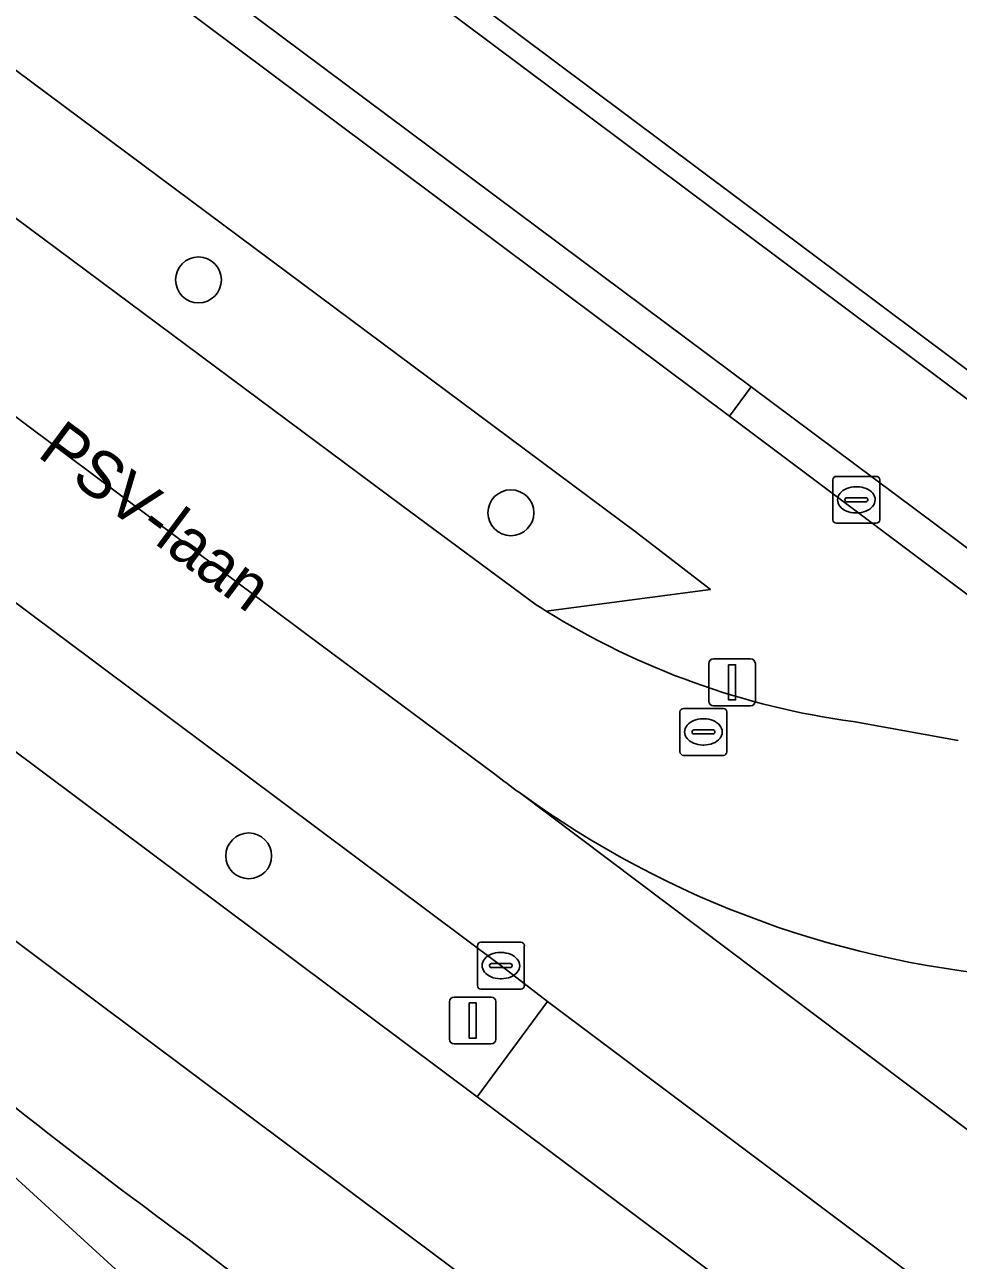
# Model space of a CAD drawing. Extents: x 159716 to 160783, y 383290 to 384031.
# Drawn here: x 160667.73 to 160687.64, y 383658.24 to 383684.6 of the extents above; entities that cross this region are included whole.
import ezdxf

# ---------------------------------------------------------------- set-up
doc = ezdxf.new("R2010")
doc.units = 0
for name, color, linetype in [('IMGEO_Berm_groen', 7, 'Continuous'), ('IMGEO_Berm_open', 7, 'Continuous'), ('IMGEO_Boom', 7, 'Continuous'), ('IMGEO_Fietspad_gesloten', 7, 'Continuous'), ('IMGEO_Hek', 7, 'Continuous'), ('IMGEO_Kolk', 7, 'Continuous'), ('IMGEO_Lichtmast', 7, 'Continuous'), ('IMGEO_Openbare_ruimte_label', 7, 'Continuous'), ('IMGEO_OVBaan_gesloten', 7, 'Continuous'), ('IMGEO_Rijbaan_lokaal_gesloten', 7, 'Continuous'), ('IMGEO_Verkeerseiland_open', 7, 'Continuous'), ('IMGEO_Voetpad_halfverhard', 7, 'Continuous')]:
    doc.layers.add(name, color=color, linetype=linetype)

msp = doc.modelspace()

# ---------------------------------------------------------------- linework, layer by layer
at = {"layer": 'IMGEO_Berm_groen'}
for points in [[(160637.703, 383709.907), (160653.307, 383698.258), (160668.093, 383687.223), (160682.755, 383676.25), (160683.222, 383676.879), (160668.629, 383687.775), (160638.168, 383710.487)], [(160634.491, 383705.139), (160649.33, 383694.085), (160664.144, 383682.99), (160675.765, 383674.343), (160678.636, 383672.225), (160678.742, 383672.158), (160678.848, 383672.091), (160682.351, 383672.551), (160680.776, 383673.769), (160635.979, 383707.145)], [(160627.832, 383698.793), (160677.374, 383661.728), (160678.875, 383663.763), (160677.878, 383664.527), (160662.287, 383676.187), (160645.819, 383688.397), (160629.437, 383700.715)]]:
    msp.add_lwpolyline(points, dxfattribs=at)
at = {"layer": 'IMGEO_Berm_open'}
msp.add_lwpolyline([(160693.89, 383652.487), (160678.875, 383663.763), (160677.374, 383661.728), (160715.399, 383633.217)], dxfattribs=at)
at = {"layer": 'IMGEO_Boom'}
for centre in [(160671.431, 383679.158), (160678.094, 383674.189), (160672.503, 383666.868)]:
    msp.add_circle(centre, 0.489, dxfattribs=at)
at = {"layer": 'IMGEO_Fietspad_gesloten'}
for points in [[(160696.932, 383669.891), (160694.183, 383671.859), (160670.115, 383689.862), (160639.807, 383712.479)], [(160638.168, 383710.487), (160668.629, 383687.775), (160683.222, 383676.879), (160692.451, 383669.987), (160692.635, 383669.85), (160695.657, 383667.834)], [(160670.079, 383657.666), (160643.777, 383681.734), (160643.049, 383682.367), (160642.174, 383683.074), (160625.005, 383695.905)]]:
    msp.add_lwpolyline(points, dxfattribs=at)
at = {"layer": 'IMGEO_Hek'}
msp.add_lwpolyline([(160670.486, 383690.217), (160694.554, 383672.214)], dxfattribs=at)
at = {"layer": 'IMGEO_Kolk'}
for p, q in [((160684.961, 383674.04), (160684.961, 383674.892)), ((160685.036, 383674.966), (160685.888, 383674.966)), ((160685.962, 383674.892), (160685.962, 383674.04)), ((160685.263, 383674.509), (160685.661, 383674.509)), ((160685.449, 383674.746), (160685.474, 383674.746)), ((160685.22, 383674.46), (160685.22, 383674.472)), ((160685.658, 383674.423), (160685.26, 383674.423)), ((160685.704, 383674.472), (160685.704, 383674.46)), ((160685.472, 383674.186), (160685.447, 383674.186)), ((160685.888, 383673.966), (160685.036, 383673.966)), ((160681.7, 383669.087), (160681.7, 383669.939)), ((160681.775, 383670.013), (160682.627, 383670.013)), ((160682.188, 383669.793), (160682.213, 383669.793)), ((160682.701, 383669.939), (160682.701, 383669.087)), ((160681.959, 383669.507), (160681.959, 383669.519)), ((160682.002, 383669.556), (160682.4, 383669.556)), ((160682.443, 383669.519), (160682.443, 383669.507)), ((160682.397, 383669.47), (160681.999, 383669.47)), ((160682.211, 383669.233), (160682.186, 383669.233)), ((160682.627, 383669.013), (160681.775, 383669.013)), ((160677.455, 383665.026), (160678.307, 383665.026)), ((160677.38, 383664.1), (160677.38, 383664.952)), ((160677.868, 383664.806), (160677.893, 383664.806)), ((160678.381, 383664.952), (160678.381, 383664.1)), ((160677.639, 383664.52), (160677.639, 383664.532)), ((160677.682, 383664.569), (160678.08, 383664.569)), ((160678.123, 383664.532), (160678.123, 383664.52)), ((160678.077, 383664.483), (160677.679, 383664.483)), ((160677.891, 383664.246), (160677.866, 383664.246)), ((160678.307, 383664.026), (160677.455, 383664.026))]:
    msp.add_line(p, q, dxfattribs=at)
for points in [[(160684.961, 383674.04), (160684.961, 383674.892)], [(160685.036, 383674.966), (160685.888, 383674.966)], [(160685.962, 383674.892), (160685.962, 383674.04)], [(160685.888, 383673.966), (160685.036, 383673.966)], [(160681.7, 383669.087), (160681.7, 383669.939)], [(160681.775, 383670.013), (160682.627, 383670.013)], [(160682.701, 383669.939), (160682.701, 383669.087)], [(160682.627, 383669.013), (160681.775, 383669.013)], [(160677.455, 383665.026), (160678.307, 383665.026)], [(160677.38, 383664.1), (160677.38, 383664.952)], [(160678.381, 383664.952), (160678.381, 383664.1)], [(160678.307, 383664.026), (160677.455, 383664.026)]]:
    msp.add_lwpolyline(points, dxfattribs=at)
for centre, radius, start, end in [((160685.038, 383674.89), 0.0765, 91.552, 178.448), ((160685.038, 383674.89), 0.0765, 91.552, 178.448), ((160685.886, 383674.89), 0.0765, 1.552, 88.448), ((160685.886, 383674.89), 0.0765, 1.552, 88.448), ((160685.26, 383674.469), 0.0403, 85.8775, 175.7526), ((160685.665, 383674.471), 0.0386, 1.7309, 96.639), ((160685.257, 383674.459), 0.0366, 178.938, 274.7102), ((160685.661, 383674.466), 0.043, 264.8664, 352.4533), ((160685.038, 383674.042), 0.0765, 181.552, 268.448), ((160685.038, 383674.042), 0.0765, 181.552, 268.448), ((160685.886, 383674.042), 0.0765, 271.552, 358.448), ((160685.886, 383674.042), 0.0765, 271.552, 358.448), ((160681.777, 383669.937), 0.0765, 91.552, 178.448), ((160681.777, 383669.937), 0.0765, 91.552, 178.448), ((160682.625, 383669.937), 0.0765, 1.552, 88.448), ((160682.625, 383669.937), 0.0765, 1.552, 88.448), ((160681.999, 383669.516), 0.0403, 85.8775, 175.7526), ((160681.996, 383669.506), 0.0366, 178.938, 274.7102), ((160682.4, 383669.513), 0.043, 264.8664, 352.4533), ((160682.404, 383669.518), 0.0386, 1.7309, 96.639), ((160681.777, 383669.089), 0.0765, 181.552, 268.448), ((160681.777, 383669.089), 0.0765, 181.552, 268.448), ((160682.625, 383669.089), 0.0765, 271.552, 358.448), ((160682.625, 383669.089), 0.0765, 271.552, 358.448), ((160677.457, 383664.95), 0.0765, 91.552, 178.448), ((160677.457, 383664.95), 0.0765, 91.552, 178.448), ((160678.305, 383664.95), 0.0765, 1.552, 88.448), ((160678.305, 383664.95), 0.0765, 1.552, 88.448), ((160677.679, 383664.529), 0.0403, 85.8775, 175.7526), ((160677.676, 383664.519), 0.0366, 178.938, 274.7102), ((160678.08, 383664.526), 0.043, 264.8664, 352.4533), ((160678.084, 383664.531), 0.0386, 1.7309, 96.639), ((160677.457, 383664.102), 0.0765, 181.552, 268.448), ((160677.457, 383664.102), 0.0765, 181.552, 268.448), ((160678.305, 383664.102), 0.0765, 271.552, 358.448), ((160678.305, 383664.102), 0.0765, 271.552, 358.448)]:
    msp.add_arc(centre, radius, start, end, dxfattribs=at)
for centre, major_axis, ratio, start_param, end_param in [((160685.448, 383674.466), (-0.387, 0.002), 0.722429, 4.712389, 7.853982), ((160685.473, 383674.466), (-0.39, 0.002), 0.717154, 1.570796, 4.712389), ((160682.187, 383669.513), (-0.387, 0.002), 0.722429, 4.712389, 7.853982), ((160682.212, 383669.513), (-0.39, 0.002), 0.717154, 1.570796, 4.712389), ((160677.867, 383664.526), (-0.387, 0.002), 0.722429, 4.712389, 7.853982), ((160677.892, 383664.526), (-0.39, 0.002), 0.717154, 1.570796, 4.712389)]:
    msp.add_ellipse(centre, major_axis=major_axis, ratio=ratio, start_param=start_param, end_param=end_param, dxfattribs=at)
at = {"layer": 'IMGEO_Lichtmast'}
for p, q in [((160682.318, 383670.17), (160682.318, 383670.97)), ((160682.318, 383670.97), (160682.318, 383670.17)), ((160682.418, 383671.07), (160683.208, 383671.07)), ((160683.208, 383671.07), (160682.418, 383671.07)), ((160683.308, 383670.97), (160683.308, 383670.17)), ((160683.308, 383670.17), (160683.308, 383670.97)), ((160683.208, 383670.07), (160682.418, 383670.07)), ((160682.418, 383670.07), (160683.208, 383670.07)), ((160676.784, 383662.955), (160676.784, 383663.755)), ((160676.784, 383663.755), (160676.784, 383662.955)), ((160676.884, 383663.855), (160677.674, 383663.855)), ((160677.674, 383663.855), (160676.884, 383663.855)), ((160677.774, 383663.755), (160677.774, 383662.955)), ((160677.774, 383662.955), (160677.774, 383663.755)), ((160677.674, 383662.855), (160676.884, 383662.855)), ((160676.884, 383662.855), (160677.674, 383662.855))]:
    msp.add_line(p, q, dxfattribs=at)
for points in [[(160682.738, 383670.945), (160682.888, 383670.945), (160682.888, 383670.195), (160682.738, 383670.195), (160682.738, 383670.945)], [(160677.204, 383663.73), (160677.354, 383663.73), (160677.354, 383662.98), (160677.204, 383662.98), (160677.204, 383663.73)]]:
    msp.add_lwpolyline(points, dxfattribs=at)
for centre, start, end in [((160682.418, 383670.97), 90, 180), ((160682.418, 383670.97), 90, 180), ((160683.208, 383670.97), 0, 90), ((160683.208, 383670.97), 360, 90), ((160682.418, 383670.17), 180, 270), ((160682.418, 383670.17), 180, 270), ((160683.208, 383670.17), 270, 0), ((160683.208, 383670.17), 270, 0), ((160676.884, 383663.755), 90, 180), ((160676.884, 383663.755), 90, 180), ((160677.674, 383663.755), 0, 90), ((160677.674, 383663.755), 360, 90), ((160676.884, 383662.955), 180, 270), ((160676.884, 383662.955), 180, 270), ((160677.674, 383662.955), 270, 0), ((160677.674, 383662.955), 270, 0)]:
    msp.add_arc(centre, 0.1, start, end, dxfattribs=at)
at = {"layer": 'IMGEO_OVBaan_gesloten'}
for points in [[(160629.437, 383700.715), (160645.819, 383688.397), (160662.287, 383676.187), (160677.878, 383664.527), (160678.875, 383663.763), (160693.89, 383652.487), (160708.657, 383641.392), (160716.887, 383635.272), (160719.561, 383633.222), (160719.641, 383633.153), (160719.982, 383632.9), (160722.071, 383631.268), (160724.095, 383633.829), (160689.67, 383659.643), (160678.276, 383668.218)], [(160677.753, 383668.612), (160673.773, 383671.568), (160664.058, 383678.836), (160638.399, 383697.958)], [(160678.276, 383668.218), (160689.67, 383659.643), (160724.095, 383633.829), (160726.222, 383636.52), (160723.943, 383638.205), (160723.615, 383638.447), (160723.455, 383638.566), (160720.844, 383640.52), (160712.55, 383646.702)]]:
    msp.add_lwpolyline(points, dxfattribs=at)
for centre, radius, start, end in [((160690.913, 383685.537), 21.44, 232.1326, 233.8826), ((160690.569, 383685.099), 20.882, 233.9375, 266.1318)]:
    msp.add_arc(centre, radius, start, end, dxfattribs=at)
at = {"layer": 'IMGEO_Rijbaan_lokaal_gesloten'}
for points in [[(160542.996, 383760.237), (160548.028, 383757.012), (160562.187, 383748.155), (160567.697, 383744.816), (160582.238, 383736.156), (160584.281, 383734.923), (160589.089, 383732.022), (160595.862, 383727.81), (160602.599, 383723.507), (160609.208, 383719.098), (160615.837, 383714.53), (160622.333, 383709.887), (160628.787, 383705.12), (160638.399, 383697.958), (160664.058, 383678.836), (160673.773, 383671.568), (160677.753, 383668.612)], [(160696.94, 383665.602), (160691.979, 383669.328), (160685.291, 383674.352), (160682.755, 383676.25), (160668.093, 383687.223), (160653.307, 383698.258), (160637.703, 383709.907)], [(160635.979, 383707.145), (160680.776, 383673.769), (160682.351, 383672.551), (160678.848, 383672.091)], [(160678.848, 383672.091), (160678.742, 383672.158), (160678.636, 383672.225), (160675.765, 383674.343), (160664.144, 383682.99), (160649.33, 383694.085), (160634.491, 383705.139)], [(160625.475, 383696.491), (160625.662, 383696.372), (160642.074, 383684.104), (160642.24, 383683.972), (160643.044, 383683.374), (160683.284, 383653.252), (160703.891, 383637.931), (160707.962, 383634.853), (160711.809, 383632.018), (160718.932, 383626.696), (160720.811, 383629.163), (160718.107, 383631.204), (160715.399, 383633.217), (160677.374, 383661.728), (160627.832, 383698.793)], [(160671.239, 383658.668), (160673.018, 383657.309), (160688.169, 383646.014), (160703.407, 383634.591), (160711.629, 383628.473), (160711.799, 383628.308), (160711.901, 383628.232), (160714.55, 383626.264), (160717.025, 383624.192), (160718.932, 383626.696), (160711.809, 383632.018), (160707.962, 383634.853), (160703.891, 383637.931), (160683.284, 383653.252), (160643.044, 383683.374)], [(160687.636, 383669.331), (160685.392, 383669.732)], [(160685.392, 383669.732), (160687.636, 383669.331)]]:
    msp.add_lwpolyline(points, dxfattribs=at)
msp.add_lwpolyline([(160683.222, 383676.879), (160682.755, 383676.25), (160685.291, 383674.352), (160691.979, 383669.328), (160692.451, 383669.987)], close=True, dxfattribs=at)
for centre, radius, start, end in [((160687.649, 383686.25), 16.671, 238.1345, 262.2188), ((160687.649, 383686.25), 16.671, 238.1345, 262.2188), ((160690.913, 383685.537), 21.44, 232.1326, 233.8826), ((160690.569, 383685.099), 20.882, 233.9375, 266.1318), ((160747.886, 383763.069), 129.516, 229.29284, 233.71523)]:
    msp.add_arc(centre, radius, start, end, dxfattribs=at)
at = {"layer": 'IMGEO_Verkeerseiland_open'}
for points in [[(160625.005, 383695.905), (160642.174, 383683.074), (160643.049, 383682.367), (160643.777, 383681.734), (160670.079, 383657.666), (160710.819, 383626.982)], [(160711.901, 383628.232), (160711.799, 383628.308), (160711.629, 383628.473), (160703.407, 383634.591), (160688.169, 383646.014), (160673.018, 383657.309), (160671.239, 383658.668)]]:
    msp.add_lwpolyline(points, dxfattribs=at)
msp.add_arc((160747.886, 383763.069), 129.516, 229.29284, 233.71523, dxfattribs=at)
at = {"layer": 'IMGEO_Voetpad_halfverhard'}
msp.add_lwpolyline([(160639.807, 383712.479), (160670.115, 383689.862), (160694.183, 383671.859), (160696.932, 383669.891)], dxfattribs=at)

# ---------------------------------------------------------------- texts
at = {"layer": 'IMGEO_Openbare_ruimte_label'}
msp.add_text('PSV-laan', height=1, rotation=323.2905, dxfattribs=at).set_placement((160667.967, 383675.41))

doc.saveas('drawing.dxf')
